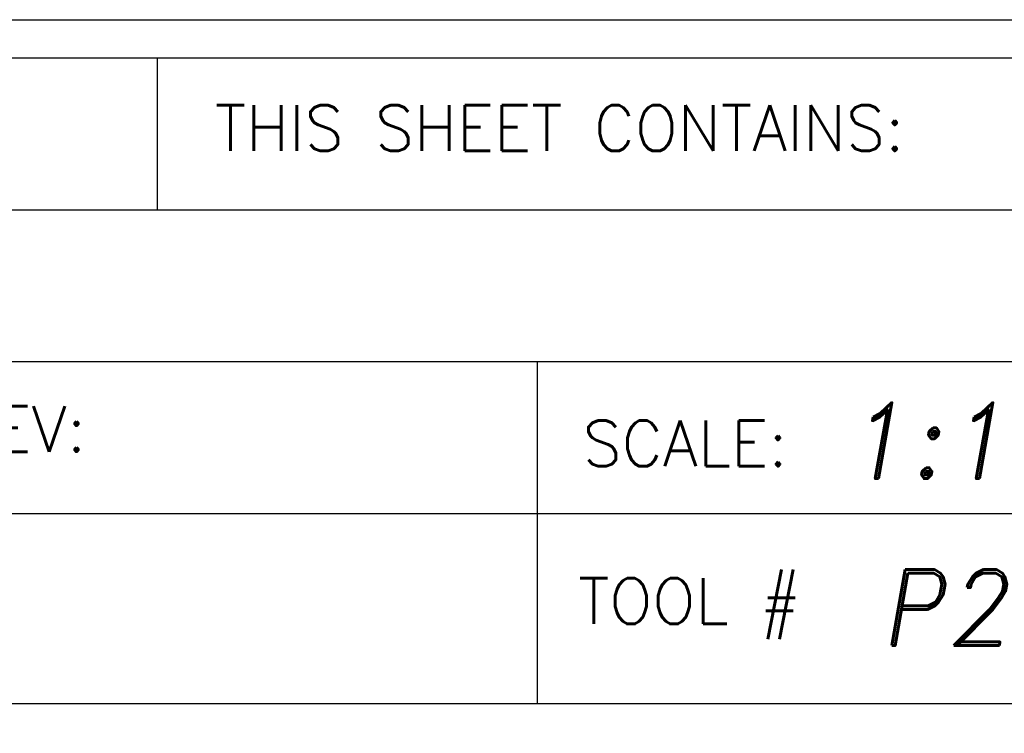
# Model space of a CAD drawing. Header units: inches. Extents: x 220 to 877, y 4 to 174.
# Tile 279 of 656: x 443.248 to 444.544, y 63.934 to 64.873. Entities that reach past the tile are written whole.
import ezdxf
from ezdxf.enums import TextEntityAlignment as Align

# ---------------------------------------------------------------- set-up
doc = ezdxf.new("R2010")
doc.units = ezdxf.units.IN
doc.header["$LTSCALE"] = 0.5
doc.header["$MEASUREMENT"] = 0
doc.layers.add('SID-M-D', color=42, linetype='Continuous')
doc.layers.add('SID-M-S', color=105, linetype='Continuous')
doc.styles.add('PTI', font='romand.shx', dxfattribs={"oblique": 10})
doc.styles.add('ROMANS', font='ROMANS.shx', dxfattribs={"height": 0.125})

# ---------------------------------------------------------------- blocks, each defined once
blk = doc.blocks.new('JM_TITTLE_BOX_SID')
at = {"layer": 'SID-M-S'}
for p, q in [((-3.421997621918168, 1.32165344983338), (-3.421997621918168, 1.52165144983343)), ((-6.604933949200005, 1.32165344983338), (0.1049989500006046, 1.32165344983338)), ((-6.604933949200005, 1.121655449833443), (0.1049989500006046, 1.121655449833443)), ((-2.922002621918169, 0.6716599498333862), (-2.922002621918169, 1.121655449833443)), ((-6.604933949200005, 0.9216574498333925), (0.1049989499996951, 0.9216574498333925)), ((-2.922002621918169, 0.6716599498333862), (-2.922002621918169, 0.9216574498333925)), ((-4.43498749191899, 0.6716599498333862), (0.1049989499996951, 0.6716599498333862))]:
    blk.add_line(p, q, dxfattribs=at)
for points in [[(1.261213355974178e-13, -0.1549984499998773), (-6.499934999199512, -0.1549984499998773, -0.414213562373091), (-6.654933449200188, 1.163513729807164e-13), (-6.654933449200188, 1.416652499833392, -0.4142135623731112), (-6.499934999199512, 1.571650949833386), (1.261213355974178e-13, 1.571650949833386, -0.4142135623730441), (0.1549984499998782, 1.416652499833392), (0.1549984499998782, 1.163513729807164e-13, -0.4142135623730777)], [(1.261213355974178e-13, -0.1049989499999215), (-6.499934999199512, -0.1049989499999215, -0.4142135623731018), (-6.604933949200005, 1.163513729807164e-13), (-6.604933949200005, 1.416652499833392, -0.4142135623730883), (-6.499934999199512, 1.52165144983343), (1.261213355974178e-13, 1.52165144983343, -0.414213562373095), (0.1049989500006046, 1.416652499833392), (0.1049989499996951, 1.163513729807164e-13, -0.414213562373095)]]:
    blk.add_lwpolyline(points, format="xyb", close=True, dxfattribs=at)
at = {"layer": 'SID-M-D', "style": 'ROMANS'}
for s, p in [('THIS SHEET CONTAINS:', (-3.346844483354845, 1.398983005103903)), ('REV:', (-3.690767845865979, 1.003030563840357)), ('SCALE:', (-2.862737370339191, 0.9841196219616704)), ('TOOL #', (-2.868550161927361, 0.7766631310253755))]:
    blk.add_text(s, height=0.0599994, dxfattribs=at).set_placement(p)
at = {"layer": 'SID-M-D', "style": 'PTI', "oblique": 10}
for tag, p in [('CUSTOMER', (-5.990553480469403, 1.371591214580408)), ('DIEDATAINFO', (-2.18746001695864, 1.371591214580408)), ('PARTDESCRIPTION', (-5.966376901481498, 1.169693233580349)), ('00-00-00', (-1.009105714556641, 1.167793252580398)), ('PARTNUMBER', (-5.81595049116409, 0.9696952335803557)), ('REV', (-3.360356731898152, 0.9696952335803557)), ('SCALE', (-2.520436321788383, 0.9677952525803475)), ('SH', (-0.8571950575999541, 0.9677952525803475)), ('SHX', (-0.4057438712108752, 0.9677952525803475)), ('WTD', (-3.839149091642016, 0.7480887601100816)), ('TOOL', (-2.472915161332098, 0.7480887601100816)), ('JOB', (-0.9225366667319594, 0.7480887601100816))]:
    blk.add_attdef(tag, p, '', height=0.09999900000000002, dxfattribs=at)
blk.add_attdef('BUILT', text='', height=0.2499630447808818, dxfattribs=at).set_placement((-2.336101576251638, 0.2076912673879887), align=Align.CENTER)

msp = doc.modelspace()

# ---------------------------------------------------------------- block references
at = {"layer": 'SID-M-S'}
ref = msp.add_blockref('JM_TITTLE_BOX_SID', (446.8517118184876, 63.30166505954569), dxfattribs=at)
ref.add_attrib('SCALE', '1:1', (444.3312754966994, 64.26946031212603), dxfattribs={"layer": 'SID-M-D', "height": 0.09999900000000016, "style": 'PTI', "oblique": 9.999999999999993})
ref.add_attrib('TOOL', 'P227S', (444.3787966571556, 64.04975381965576), dxfattribs={"layer": 'SID-M-D', "height": 0.09999900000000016, "style": 'PTI', "oblique": 9.999999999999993})

doc.saveas('drawing.dxf')
